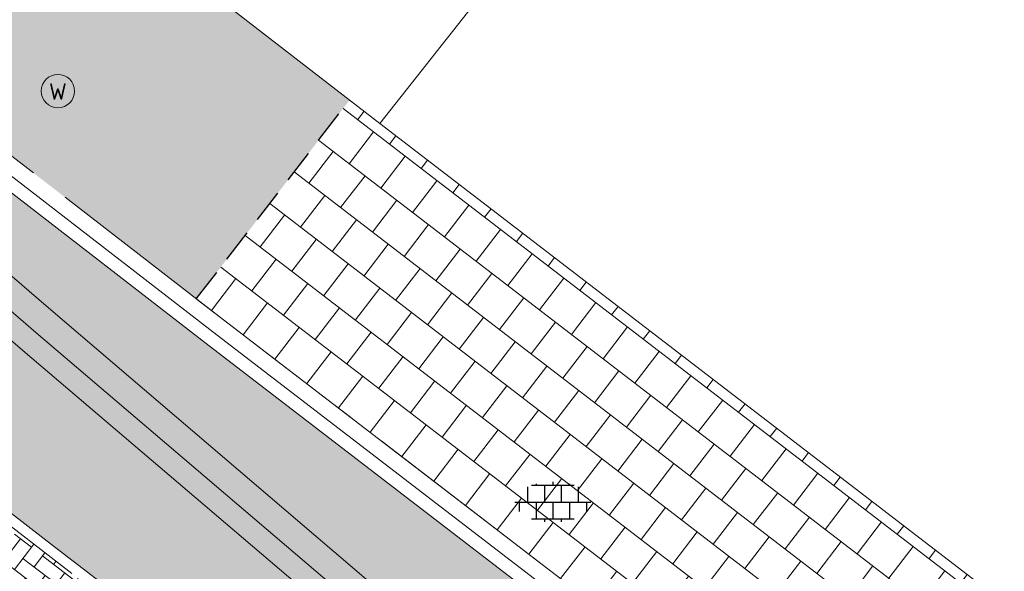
# Model space of a CAD drawing. Header units: metres. Extents: x 187916 to 189411, y 333285 to 334910.
# Tile 302 of 348: x 189000.85 to 189008.23, y 334008.29 to 334012.42. Entities that reach past the tile are written whole.
import ezdxf

# ---------------------------------------------------------------- set-up
doc = ezdxf.new("R2010")
doc.units = ezdxf.units.M
for name, pattern in [('DASHED2', [0.375, 0.25, -0.125]), ('VH-OPSLUITBAND_100X200', [16, 8, -2, 4, -2]), ('VH-TROTTOIRBAND_180-200', [20, 10, -2, 2, -2, 2, -2])]:
    doc.linetypes.add(name, pattern=pattern)
for name, color, linetype, lineweight in [('B-ME-IE-MEUBILAIR_WEGMEUBILAIR-S', 253, 'Continuous', 18), ('B-ME-OG-BEBOUWING_HOOFDGEBOUW-G', 253, 'Continuous', 18), ('B-ME-VH-KANTOPSLUITING_ACHTERKANTBAND-G', 253, 'Continuous', 18), ('B-ME-VH-VERHARDING_ASFALT-G', 253, 'Continuous', 18), ('B-ME-VH-VERHARDING_BETONSTRAATSTEEN-G', 253, 'Continuous', 18), ('B-ME-VH-VERHARDING_TEGEL-G', 253, 'Continuous', 18), ('B-ME-VH-VERHARDING_TEGEL-S', 253, 'Continuous', 25), ('N-WE-VH-KANTOPSLUITING_OPSLUITBAND_80X200-G', 30, 'VH-OPSLUITBAND_100X200', 15), ('N-WE-VH-KANTOPSLUITING_RIJWIELPADBAND_4-12 200-G', 94, 'VH-TROTTOIRBAND_180-200', 15), ('N-WE-VH-KANTOPSLUITING_VOORKANTBAND-G', 7, 'Continuous', 15), ('N-WE-VH-KANTVERHARDING_STREKLAAG_BSS-G', 60, 'Continuous', 18), ('N-WE-VH-VERHARDING_BETONSTRAATSTEEN-GRIJS-A', 250, 'Continuous', 18), ('N-WE-VH-VERHARDING_BETONSTRAATSTEEN-ROOD-A', 11, 'Continuous', 18), ('N-WE-VH-VERHARDING_TEGEL-A', 254, 'Continuous', 5), ('N-WE-VH-VERHARDING_TEGEL_300x300x60-A', 251, 'Continuous', 5)]:
    doc.layers.add(name, color=color, linetype=linetype, lineweight=lineweight)
doc.layers.add('N-WE-VH-MATERIAALSCHEIDING-G', color=7, linetype='DASHED2')
doc.styles.add('NLCS-ISO', font='NLCS-ISO.ttf')

# ---------------------------------------------------------------- blocks, each defined once
blk = doc.blocks.new('SIE-WEG_STRAATPOT_WATER-SO')
blk.add_circle((0, 2.91038304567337e-14), 0.4)
at = {"style": 'NLCS-ISO'}
blk.add_text('W', height=0.4, dxfattribs=at).set_placement((-0.2128690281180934, -0.2108641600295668))
blk = doc.blocks.new('SVH-TEGEL_300X300_DUN_LINT_KL-SO')
for p, q in [((3.325515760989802e-16, 1.810386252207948), (2.755364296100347e-16, 1.499999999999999)), ((-2.25, 1.355676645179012), (-2.25, -6.969183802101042e-16)), ((-1.900843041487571, 1.499999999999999), (1.90084304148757, 1.499999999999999)), ((-1.5, 1.624087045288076), (-1.5, 1.499999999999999)), ((-0.7499999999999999, 1.5), (-0.7500000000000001, 1.377682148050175e-16)), ((0.7500000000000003, 1.499999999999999), (0.7500000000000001, -1.247991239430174e-15)), ((1.5, 1.624087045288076), (1.5, 1.499999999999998)), ((2.25, 1.355676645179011), (2.25, -4.133046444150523e-16)), ((0, 0), (-2.755364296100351e-16, -1.500000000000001)), ((-3.39489953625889, -4.866106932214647e-16), (3.39489953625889, -1.733835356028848e-15)), ((-3, -3.055132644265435e-15), (-3.000000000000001, -0.8474312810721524)), ((-1.5, -8.346865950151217e-16), (-1.5, -1.500000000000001)), ((1.5, -2.495982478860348e-15), (1.5, -1.500000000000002)), ((2.999999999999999, -2.495982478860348e-15), (2.999999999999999, -0.8474312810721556)), ((-1.900843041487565, -1.500000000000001), (1.900843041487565, -1.500000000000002)), ((-0.7500000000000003, -1.499999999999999), (-0.7500000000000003, -1.765655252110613)), ((0.7499999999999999, -1.500000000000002), (0.7499999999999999, -1.765655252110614))]:
    blk.add_line(p, q)
blk = doc.blocks.new('DTM')
at = {"layer": 'B-ME-OG-BEBOUWING_HOOFDGEBOUW-G', "ltscale": 0.2, "flags": 128}
blk.add_lwpolyline([(189019.8969999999, 334005.446), (189013.4500000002, 334010.3870000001), (189006.6369179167, 334015.5828661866), (189005.1708484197, 334013.700602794), (189003.5467608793, 334011.6430277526), (188980.1239999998, 334029.7280000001), (188957.9560000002, 334047.1269999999)], dxfattribs=at)
at = {"layer": 'B-ME-VH-KANTOPSLUITING_ACHTERKANTBAND-G', "ltscale": 0.2, "flags": 128}
blk.add_lwpolyline([(189015.7570000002, 333997.6699999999), (189006.6639999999, 334005.4819999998), (189001.0609999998, 334010.2629999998), (188993.6510000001, 334016.648), (188982.3020000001, 334026.3109999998), (188968.7599999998, 334035.8259999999), (188968.9419999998, 334036.0640000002), (188966.5380000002, 334037.8390000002), (188966.361, 334037.6069999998), (188955.9330000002, 334045.4980000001), (188956.1179999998, 334045.727), (188946.5219999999, 334052.9750000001), (188946.3500000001, 334052.7429999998), (188939.1039999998, 334058.2060000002), (188931.5789999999, 334063.8870000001)], dxfattribs=at)
at = {"layer": 'B-ME-VH-VERHARDING_ASFALT-G', "ltscale": 0.2, "flags": 128}
blk.add_lwpolyline([(189015.5120000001, 333997.4169999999), (189006.5079999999, 334005.145), (189000.8700000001, 334009.943), (188993.4339999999, 334016.3730000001), (188982.0729999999, 334026.0380000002), (188968.5750000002, 334035.5019999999), (188966.102, 334037.327), (188955.7080000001, 334045.2199999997), (188946.1359999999, 334052.4589999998), (188938.9070000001, 334057.8939999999), (188931.3799999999, 334063.6039999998)], dxfattribs=at)
at = {"layer": 'B-ME-VH-VERHARDING_BETONSTRAATSTEEN-G', "ltscale": 0.2, "flags": 128}
blk.add_lwpolyline([(189015.6099999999, 333997.5249999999), (189006.588, 334005.2910000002), (189000.9670000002, 334010.0779999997), (188993.5559999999, 334016.4890000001), (188982.1430000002, 334026.176), (188968.6630000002, 334035.6499999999), (188966.213, 334037.469), (188955.8330000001, 334045.324), (188946.2259999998, 334052.5699999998), (188939.0049999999, 334058.0460000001), (188931.4589999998, 334063.73)], dxfattribs=at)
at = {"layer": 'B-ME-VH-VERHARDING_TEGEL-G', "ltscale": 0.2, "flags": 128}
blk.add_lwpolyline([(189003.5467608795, 334011.6430277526), (189010.8130000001, 334006.0690000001), (189017.1639999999, 334001.219), (189017.9679999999, 334000.6129999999)], dxfattribs=at)
at = {"layer": 'B-ME-IE-MEUBILAIR_WEGMEUBILAIR-S', "xscale": 0.3125, "yscale": 0.3125, "zscale": 0.3125}
blk.add_blockref('SIE-WEG_STRAATPOT_WATER-SO', (189001.132, 334011.887), dxfattribs=at)
at = {"layer": 'B-ME-VH-VERHARDING_TEGEL-S', "xscale": 0.084, "yscale": 0.084, "zscale": 0.084}
blk.add_blockref('SVH-TEGEL_300X300_DUN_LINT_KL-SO', (189004.843, 334008.808), dxfattribs=at)
blk = doc.blocks.new('ontwerp Wilhelmina- & Engelenkampstraat')
at = {"layer": 'N-WE-VH-VERHARDING_BETONSTRAATSTEEN-GRIJS-A', "transparency": 33554610}
h = blk.add_hatch(dxfattribs=at)
h.set_pattern_fill('AVH-BSS_KEIFORMAAT_ELLEBOOG', color=256, angle=322.5, pattern_type=2)
h.set_pattern_definition([(322.5, (189002.0323739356, 334005.2442577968), (0.1472220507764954, 0.01938215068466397), [0.315, -0.105]), (232.5, (189002.1602138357, 334005.4108619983), (0.1472220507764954, 0.01938215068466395), [0.315, -0.105])])
h.paths.add_polyline_path([(189004.4124692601, 334003.4180176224), (189005.5805357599, 334004.9406958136), (189001.0583694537, 334008.4097091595), (189000.8252649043, 334008.5896917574), (188999.652290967, 334007.0705139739)])
at = {"layer": 'N-WE-VH-VERHARDING_BETONSTRAATSTEEN-ROOD-A', "transparency": 33554610}
h = blk.add_hatch(color=11, dxfattribs=at)
h.dxf.hatch_style = 1
h.paths.add_polyline_path([(188869.5391943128, 334112.4118962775, -0.02620629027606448), (188867.538569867, 334114.1179885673), (188853.9228214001, 334127.0204414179, 0.04370225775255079), (188850.9305713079, 334129.3967060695), (188826.6630971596, 334145.4284130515, -0.05105103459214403), (188822.7067715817, 334148.6660172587), (188822.0136661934, 334149.3909158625, -0.0200226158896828), (188820.7145883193, 334150.9239998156), (188820.1125301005, 334151.7276482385), (188819.5628727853, 334152.5668123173), (188819.0124277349, 334153.4073864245, 0.07020777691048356), (188816.0095224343, 334157.1791280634, -0.1686779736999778), (188815.0708171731, 334158.9832733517), (188815.0851893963, 334159.7321906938, 0.05995219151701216), (188814.1906564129, 334155.1319891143, -0.614293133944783), (188815.0914211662, 334155.419406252, -0.004973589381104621), (188815.2987230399, 334155.2047594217, -0.2653390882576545), (188816.4739168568, 334150.3883250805, -0.6630616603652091), (188815.5045729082, 334150.2710622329, 0.06423418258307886), (188817.0500100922, 334148.2316676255, 0.02685832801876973), (188817.8425597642, 334147.5075175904), (188819.2767483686, 334149.678473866, 0.08029190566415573), (188825.6158065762, 334143.8431110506), (188842.2102962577, 334132.8803716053), (188849.8832807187, 334127.8114040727, -0.0437022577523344), (188852.6159292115, 334125.6412993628), (188866.2316776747, 334112.7388465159, 0.02620629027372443), (188868.383743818, 334110.9036077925), (188944.2779624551, 334052.763527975, 0.0009658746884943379), (188957.6763401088, 334042.4994688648, -0.009277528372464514), (188967.9621741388, 334034.3125750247, -0.003941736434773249), (188972.2391330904, 334030.719653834, 0.01791285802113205), (188977.9691012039, 334026.172978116), (188982.6371441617, 334022.7340118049), (189001.1071614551, 334008.4731075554), (189008.3818376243, 334002.8926076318), (189014.7463151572, 333998.0323153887), (189023.1492643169, 333991.6987492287, 0.04135942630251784), (189025.5236610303, 333990.1994726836), (189026.4236363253, 333989.7635317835, -0.5205333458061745), (189026.5869604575, 333988.9107620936), (189025.4586989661, 333987.7487147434, -0.3449410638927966), (189024.8112012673, 333987.6602222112, 0.016286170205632), (189027.1024584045, 333986.4205983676, 0.0307634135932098), (189028.2338991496, 333985.939765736, -0.5474886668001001), (189028.0315065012, 333986.8095316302), (189028.4109391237, 333987.1983381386, -0.4330998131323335), (189031.3280389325, 333987.1476770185), (189032.1379230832, 333986.2535649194, -0.643984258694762), (189031.7547922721, 333985.3678457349, 0.09389749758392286), (189035.3989444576, 333986.1274898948), (189034.2459540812, 333987.4575392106), (189033.5678682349, 333988.2397552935, 0.03136002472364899), (189034.5664557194, 333988.3286325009, 0.07386245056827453), (189036.8129803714, 333989.0209203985), (189037.6863054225, 333989.5080600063), (189038.0890000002, 333989.764), (189039.0210000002, 333990.3730000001), (189040.022664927, 333991.1545091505), (189038.8885358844, 333992.6081290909, -0.08053422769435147), (189036.0321564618, 333990.939552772), (189035.0795804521, 333990.627147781, -0.05017195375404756), (189033.0858050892, 333990.2913392), (189032.0786720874, 333990.2745015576, -0.04044432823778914), (189030.4580299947, 333990.4600773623, -0.04254247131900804), (189028.0046017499, 333991.1638956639), (189027.081067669, 333991.5517503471, -0.0335496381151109), (189025.3106536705, 333992.5144600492), (189024.480357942, 333993.0807405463, -0.003824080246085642), (189024.2958604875, 333993.2180032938, -0.005670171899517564), (189024.0565874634, 333993.3941318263), (189015.8947154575, 333999.5459905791), (189009.5366397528, 334004.4013940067), (189002.2659711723, 334009.9788196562), (188983.781345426, 334024.2510032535), (188979.0960425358, 334027.7026850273, -0.01791285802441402), (188973.4726836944, 334032.1647672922, 0.01321974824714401), (188958.8317906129, 334044.0077573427), (188955.6003083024, 334046.4832902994), (188949.8878724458, 334050.8594006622, 0.002705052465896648), (188945.4293292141, 334054.2749448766)])
at = {"layer": 'N-WE-VH-VERHARDING_TEGEL-A', "transparency": 33554610}
h = blk.add_hatch(color=256, dxfattribs=at)
h.dxf.hatch_style = 1
edge = h.paths.add_edge_path()
edge.add_line((188995.392044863, 334017.9393740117), (188995.0260000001, 334017.4679999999))
edge.add_line((188995.0260000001, 334017.4679999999), (188994.3560000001, 334018.0449999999))
edge.add_line((188994.3560000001, 334018.0449999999), (188994.6908692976, 334018.4807594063))
edge.add_line((188994.6908692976, 334018.4807594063), (188985.2143652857, 334025.7976727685))
edge.add_line((188985.2143652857, 334025.7976727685), (188984.8169999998, 334025.3960000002))
edge.add_line((188984.8169999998, 334025.3960000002), (188984.1379999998, 334025.9079999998))
edge.add_line((188984.1379999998, 334025.9079999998), (188984.4967949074, 334026.3517167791))
edge.add_line((188984.4967949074, 334026.3517167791), (188982.7374897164, 334027.7100957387))
edge.add_line((188982.7374897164, 334027.7100957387), (188982.3969999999, 334027.2409999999))
edge.add_line((188982.3969999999, 334027.2409999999), (188981.73, 334027.7779999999))
edge.add_line((188981.73, 334027.7779999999), (188982.0853648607, 334028.2136085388))
edge.add_line((188982.0853648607, 334028.2136085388), (188980.1239999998, 334029.7280000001))
edge.add_line((188980.1239999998, 334029.7280000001), (188978.0130664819, 334031.3848085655))
edge.add_line((188978.0130664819, 334031.3848085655), (188977.6460000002, 334030.9539999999))
edge.add_line((188977.6460000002, 334030.9539999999), (188976.952, 334031.4440000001))
edge.add_line((188976.952, 334031.4440000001), (188977.3257813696, 334031.9242380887))
edge.add_line((188977.3257813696, 334031.9242380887), (188976.4904233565, 334032.5798856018))
edge.add_line((188976.4904233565, 334032.5798856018), (188976.1230000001, 334032.1460000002))
edge.add_line((188976.1230000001, 334032.1460000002), (188975.4339999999, 334032.6310000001))
edge.add_line((188975.4339999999, 334032.6310000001), (188975.8037878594, 334033.1188052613))
edge.add_line((188975.8037878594, 334033.1188052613), (188974.1375146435, 334034.4266132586))
edge.add_line((188974.1375146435, 334034.4266132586), (188973.767, 334033.9330000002))
edge.add_line((188973.767, 334033.9330000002), (188973.0449999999, 334034.477))
edge.add_line((188973.0449999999, 334034.477), (188973.4294856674, 334034.9823240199))
edge.add_line((188973.4294856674, 334034.9823240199), (188972.5784546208, 334035.6502728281))
edge.add_line((188972.5784546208, 334035.6502728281), (188972.1379999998, 334035.0630000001))
edge.add_line((188972.1379999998, 334035.0630000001), (188971.2889999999, 334035.6689999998))
edge.add_line((188971.2889999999, 334035.6689999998), (188971.7257640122, 334036.3195241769))
edge.add_line((188971.7257640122, 334036.3195241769), (188970.6156486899, 334037.190820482))
edge.add_line((188970.6156486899, 334037.190820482), (188969.4748802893, 334035.812579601))
edge.add_arc((188504.1753544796, 333476.5537972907), 727.5122227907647, 49.666022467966, 50.239772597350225, ccw=False)
edge.add_arc((189065.2034014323, 334142.4519741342), 143.2514167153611, 230.9996991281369, 234.3968761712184)
edge.add_line((188981.8071108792, 334025.978684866), (188983.9138318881, 334024.426654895))
edge.add_line((188983.9138318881, 334024.426654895), (189002.1697777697, 334010.3310375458))
edge.add_line((189002.1697777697, 334010.3310375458), (189003.3187248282, 334011.8190969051))
edge.add_line((189003.3187248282, 334011.8190969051), (188995.392044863, 334017.9393740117))
at = {"layer": 'N-WE-VH-VERHARDING_TEGEL_300x300x60-A', "transparency": 33554610}
h = blk.add_hatch(dxfattribs=at)
h.set_pattern_fill('AVH-TEGEL_300X300_HALFST', color=256, angle=232.5, pattern_type=2)
h.set_pattern_definition([(232.5, (189006.9243549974, 334006.682587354), (-0.06362542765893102, -0.3293202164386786), [0.3, -0.3]), (322.5, (189006.9243549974, 334006.682587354), (0.1826284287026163, 0.2380060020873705), [])])
h.paths.add_polyline_path([(189003.5467608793, 334011.6430277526), (189003.3187248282, 334011.8190969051), (189002.1697777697, 334010.3310375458), (189002.4001491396, 334010.1531652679), (189006.9243549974, 334006.682587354), (189008.0686257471, 334008.1742456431)])
at = {"layer": 'N-WE-VH-KANTOPSLUITING_OPSLUITBAND_80X200-G', "ltscale": 0.15, "flags": 128}
blk.add_lwpolyline([(189025.4866912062, 333990.1285503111, -0.04136484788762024), (189023.1012100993, 333991.6347898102), (189014.6979614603, 333997.9685816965), (189008.3332143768, 334002.8290797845), (189001.0583694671, 334008.4097091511), (188982.5889672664, 334022.6701384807), (188977.9216510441, 334026.1085694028, -0.01791285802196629), (188972.1871941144, 334030.6588069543, 0.01321974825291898), (188957.6276895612, 334042.4359619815), (188954.3962072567, 334044.9114949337), (188944.2320672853, 334052.6979102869), (188876.5310800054, 334104.561423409), (188876.4104708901, 334104.6538181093), (188868.335093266, 334110.8401009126, -0.02620629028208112), (188866.1766506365, 334112.6807773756), (188852.5609021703, 334125.5832302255, 0.04370225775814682), (188849.8391842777, 334127.7446545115), (188825.5717101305, 334143.7763614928, -0.07926277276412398), (188819.2825308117, 334149.5420904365), (188818.0312329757, 334147.6479791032)], format="xyb", dxfattribs=at)
at = {"layer": 'N-WE-VH-KANTOPSLUITING_RIJWIELPADBAND_4-12 200-G', "ltscale": 0.15, "flags": 128}
blk.add_lwpolyline([(188823.2371218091, 334148.4528235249, 0.04576076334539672), (188826.784362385, 334145.6119743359), (188851.0518365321, 334129.5802673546, -0.04370225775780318), (188854.0741457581, 334127.1801315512), (188867.6898942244, 334114.2776787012, 0.02620629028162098), (188869.6729833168, 334112.5865402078), (188945.5626458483, 334054.449950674, -0.002704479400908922), (188950.0221338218, 334051.0336827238), (188955.7340973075, 334046.657934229), (188958.9655796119, 334044.1824012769, -0.01321974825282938), (188973.6155158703, 334032.3320962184, 0.01791285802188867), (188979.2265304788, 334027.8798089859), (188983.9138318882, 334024.426654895), (189002.4001491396, 334010.153165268), (189009.6703536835, 334004.5760955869), (189016.0276881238, 333999.7212582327), (189024.1890066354, 333993.569816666, 0.005721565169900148), (189024.4264114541, 333993.3951009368, 0.003801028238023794), (189024.6070828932, 333993.2606215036)], format="xyb", dxfattribs=at)
at = {"layer": 'N-WE-VH-KANTOPSLUITING_VOORKANTBAND-G', "ltscale": 0.2, "flags": 128}
blk.add_lwpolyline([(188817.9644834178, 334147.6920755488), (188819.2767483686, 334149.678473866, 0.08029190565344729), (188825.6158065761, 334143.8431110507), (188849.8832807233, 334127.8114040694, -0.04370225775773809), (188852.6159292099, 334125.6412993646), (188866.2316776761, 334112.7388465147, 0.02620629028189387), (188868.3837438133, 334110.903607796), (188944.2807178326, 334052.7614171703), (188954.444857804, 334044.9750018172), (188957.6763401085, 334042.499468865, -0.01321974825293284), (188972.2391330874, 334030.7196538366, 0.01791285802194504), (188977.9691012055, 334026.1729781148), (188982.6371441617, 334022.7340118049), (189001.1071614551, 334008.4731075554), (189008.3818376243, 334002.8926076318), (189014.7463151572, 333998.0323153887), (189023.1493625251, 333991.6986752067, 0.0413648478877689), (189025.5236704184, 333990.1994906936)], format="xyb", dxfattribs=at)
at = {"layer": 'N-WE-VH-KANTOPSLUITING_VOORKANTBAND-G', "flags": 128}
blk.add_lwpolyline([(188823.1538682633, 334148.3664010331, 0.04576076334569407), (188826.7182177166, 334145.511849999), (188850.9856918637, 334129.4801430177, -0.04370225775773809), (188853.9916051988, 334127.0930278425), (188867.6073536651, 334114.1905749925, 0.02620629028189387), (188869.6000074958, 334112.4912798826), (188945.4899276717, 334054.3544929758, -0.002704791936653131), (188949.9489003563, 334050.9386197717), (188955.6611214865, 334046.5626739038), (188958.8926037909, 334044.0871409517, -0.0132197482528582), (188973.5376074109, 334032.2408258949, 0.01791285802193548), (188979.155355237, 334027.7831959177), (188983.8415665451, 334024.3308449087), (189002.3269611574, 334010.0580676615), (189009.5974188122, 334004.4808038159), (189015.9551575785, 333999.6256576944), (189024.1167779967, 333993.4739885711, 0.005693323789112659), (189024.3552020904, 333993.2985019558, 0.003844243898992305), (189024.5394331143, 333993.1614258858)], format="xyb", dxfattribs=at)
at = {"layer": 'N-WE-VH-KANTVERHARDING_STREKLAAG_BSS-G', "flags": 128}
blk.add_lwpolyline([(188869.5391943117, 334112.4118962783), (188945.4293292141, 334054.2749448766, -0.002705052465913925), (188949.8878724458, 334050.8594006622), (188955.6003083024, 334046.4832902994), (188958.8317906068, 334044.0077573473, -0.01321974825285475), (188973.4726836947, 334032.1647672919, 0.01791285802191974), (188979.0960425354, 334027.7026850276), (188983.781345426, 334024.2510032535), (189002.2659711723, 334009.9788196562), (189009.5366397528, 334004.4013940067), (189015.8947154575, 333999.5459905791), (189024.0565874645, 333993.3941318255, 0.005670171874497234), (189024.2958604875, 333993.2180032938, 0.003824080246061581), (189024.480357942, 333993.0807405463), (189025.3106536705, 333992.5144600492, 0.03354963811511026), (189027.081067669, 333991.5517503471), (189028.0046017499, 333991.1638956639, 0.04254247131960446), (189030.4580299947, 333990.4600773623, 0.04044432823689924), (189032.0786720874, 333990.2745015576), (189033.0858050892, 333990.2913392, 0.05017195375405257), (189035.0795804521, 333990.627147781), (189036.0321564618, 333990.939552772, 0.08053422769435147), (189038.8885358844, 333992.6081290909)], format="xyb", dxfattribs=at)
at = {"layer": 'N-WE-VH-MATERIAALSCHEIDING-G', "flags": 128}
blk.add_lwpolyline([(189002.1697777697, 334010.3310375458), (189003.3187248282, 334011.8190969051)], dxfattribs=at)

msp = doc.modelspace()

# ---------------------------------------------------------------- block references
msp.add_blockref('DTM', (0, 0))

# ---------------------------------------------------------------- next in the draw order: block references
msp.add_blockref('ontwerp Wilhelmina- & Engelenkampstraat', (0, 0))

doc.saveas('drawing.dxf')
